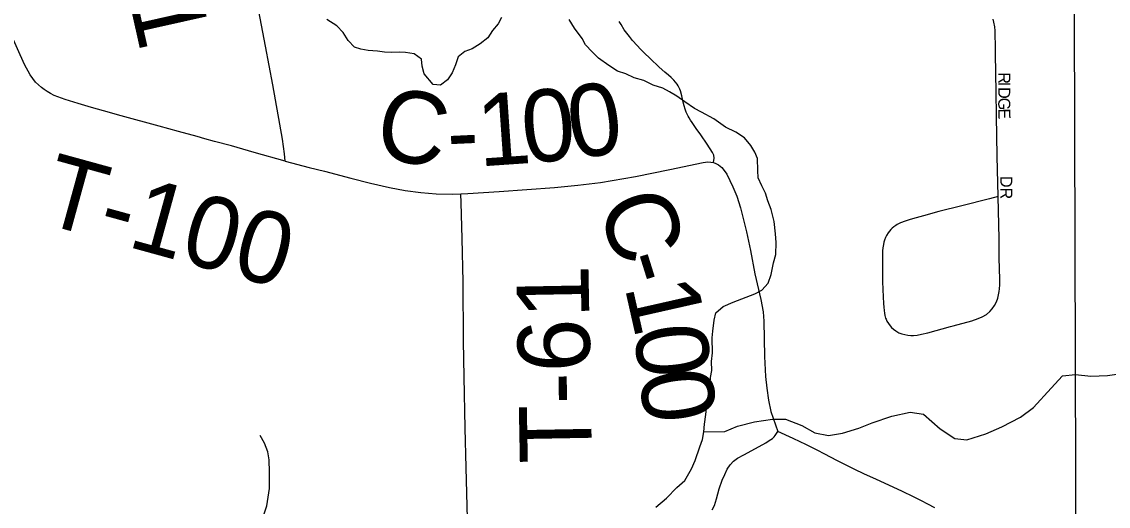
# Model space of a CAD drawing. Extents: x 1985906 to 2360102, y 891258 to 1222054.
# Drawn here: x 2194313 to 2198831, y 1074468 to 1076484 of the extents above; entities that cross this region are included whole.
import ezdxf

# ---------------------------------------------------------------- set-up
doc = ezdxf.new("R2010")
doc.units = 0
for name, color, linetype in [('GM_X_County_Road', 7, 'Continuous'), ('GM_X_County_Road_Text', 7, 'Continuous'), ('GM_X_Minor_River', 7, 'Continuous'), ('GM_X_Section', 7, 'Continuous'), ('GM_X_Township_Road', 7, 'Continuous'), ('GM_X_Township_Road_Text', 7, 'Continuous'), ('GM_X_Township_Subdivision', 7, 'Continuous'), ('GM_X_Township_Subdivision_Text', 7, 'Continuous')]:
    doc.layers.add(name, color=color, linetype=linetype)

msp = doc.modelspace()

# ---------------------------------------------------------------- linework, layer by layer
at = {"layer": 'GM_X_County_Road'}
for points in [[(2195408.4, 1075903.6), (2195406, 1075934.2), (2195397.2, 1075994.7), (2195357.3, 1076220.7), (2195326.9, 1076382), (2195280.3, 1076623.8)], [(2195408.4, 1075903.6), (2195508.5, 1075877.8), (2195572.2, 1075861.9), (2195681.8, 1075833.5), (2195762.7, 1075812.5), (2195842.5, 1075794), (2195906.8, 1075781.9), (2195971.6, 1075772.9), (2196036.7, 1075767.6), (2196102, 1075766.5), (2196138.5, 1075767.5)], [(2196138.5, 1075767.5), (2196167.4, 1075768.4), (2196298.4, 1075776.9), (2196527.5, 1075793.6), (2196624.8, 1075803.4), (2196719.9, 1075815.3), (2196864.3, 1075839.4), (2197007.1, 1075869.2), (2197146, 1075897.7), (2197166, 1075900.4), (2197177.6, 1075899.8), (2197189.6, 1075897.5)], [(2197189.6, 1075897.5), (2197198.2, 1075894), (2197210.6, 1075887.7), (2197223.6, 1075876.8), (2197233.7, 1075865.1), (2197244.2, 1075850.2), (2197257.7, 1075823.1), (2197270.2, 1075797), (2197285.7, 1075757.4), (2197301.1, 1075709.9), (2197314.3, 1075659), (2197326.9, 1075609.5), (2197343.1, 1075531.7), (2197361.5, 1075434.4), (2197386.6, 1075328.1), (2197396.2, 1075276.5), (2197399.1, 1075237.3), (2197401.1, 1075090.4), (2197405.9, 1075008.2), (2197410.9, 1074959.1), (2197418.2, 1074909.5), (2197427, 1074862.2), (2197456, 1074779.2)], [(2197184.1, 1074453), (2197192.9, 1074471.2), (2197201.7, 1074498.2), (2197213, 1074540.8), (2197225.6, 1074576.6), (2197235.6, 1074599.8), (2197246.3, 1074622.4), (2197258.2, 1074640), (2197272.4, 1074655.3), (2197289.6, 1074668.2), (2197314.7, 1074681.4), (2197378.8, 1074717.1), (2197406.5, 1074731.7), (2197420.6, 1074741), (2197434.5, 1074750.5), (2197440.8, 1074756.4), (2197445.5, 1074762), (2197456, 1074779.2)]]:
    msp.add_lwpolyline(points, dxfattribs=at)
at = {"layer": 'GM_X_Minor_River'}
for points in [[(2196307.5, 1076501.5), (2196293.9, 1076475.1), (2196270.3, 1076446.5), (2196250.8, 1076416), (2196219.2, 1076391.3), (2196185.4, 1076370.6), (2196155.4, 1076359.9), (2196127.7, 1076337.3), (2196116.3, 1076304.9), (2196102.9, 1076270.6), (2196083.4, 1076242), (2196053.7, 1076219.4), (2196023.4, 1076222.8), (2195986.4, 1076266.3), (2195977.8, 1076298.3), (2195975.2, 1076328.4), (2195944.6, 1076349.9), (2195908.3, 1076355.2), (2195882.2, 1076356.7), (2195850, 1076356.1), (2195821.9, 1076357.6), (2195791.7, 1076361), (2195753.4, 1076364.3), (2195723.2, 1076369.8), (2195696.9, 1076377.3), (2195670.2, 1076404.9), (2195649.5, 1076438.7), (2195622.8, 1076466.3), (2195582.1, 1076493.6)], [(2197069.9, 1076150.4), (2197037.3, 1076173.9), (2197006.8, 1076191.4), (2196978.4, 1076206.9), (2196938, 1076220.2), (2196899.4, 1076239.6), (2196859, 1076250.9), (2196824.5, 1076266.3), (2196790.1, 1076277.7), (2196753.5, 1076301.1), (2196710.7, 1076332.4), (2196684.1, 1076358), (2196657.4, 1076387.6), (2196642.8, 1076413.5), (2196611.8, 1076457.1), (2196589, 1076492.8)], [(2196949.8, 1074464.4), (2196993.3, 1074501.4), (2197036.7, 1074546.4), (2197070.3, 1074575.2), (2197097.5, 1074623.9), (2197112.9, 1074658.4), (2197131.9, 1074715), (2197143.4, 1074745.4), (2197148.8, 1074777.6), (2197152.2, 1074809.8), (2197157.4, 1074850.1), (2197162.5, 1074900.4), (2197168, 1074926.7), (2197173.3, 1074962.9), (2197176.6, 1075003.2), (2197182, 1075033.4), (2197181.3, 1075069.6), (2197184.6, 1075105.8), (2197183.4, 1075168.1), (2197186.9, 1075196.3), (2197192, 1075242.6), (2197199.5, 1075272.8), (2197229.1, 1075299.5), (2197271, 1075316.4), (2197324.8, 1075337.6), (2197360.7, 1075352.3), (2197390.6, 1075366.9), (2197416.2, 1075395.6), (2197429.5, 1075432), (2197438.6, 1075480.4), (2197448, 1075514.7), (2197449.1, 1075564.9), (2197446.3, 1075601.1), (2197441.3, 1075653.2), (2197428.3, 1075703.2), (2197415.5, 1075739.1), (2197404.9, 1075771.1), (2197390.2, 1075800.9), (2197375.5, 1075834.8), (2197372.9, 1075864.9), (2197371.9, 1075915.1), (2197361.4, 1075941), (2197344.8, 1075968.8), (2197318, 1076000.5), (2197281.4, 1076023.9), (2197238.8, 1076045.2), (2197189.9, 1076080.4), (2197139.1, 1076107.6), (2197110.7, 1076123.1), (2197069.9, 1076150.4)], [(2197148.8, 1074777.6), (2197236.4, 1074778.8), (2197288.3, 1074801.3), (2197360.2, 1074819.9), (2197434.3, 1074830.5), (2197488.3, 1074830.9), (2197556.6, 1074803.4), (2197610.9, 1074773.7), (2197667.1, 1074762.1), (2197725.1, 1074772.6), (2197793, 1074793.2), (2197848.9, 1074815.7), (2197930.8, 1074842.4), (2198006.8, 1074859), (2198062.9, 1074851.4), (2198131.5, 1074789.8), (2198191.9, 1074750.1), (2198242, 1074744.5), (2198321.9, 1074769.2), (2198387.8, 1074797.8), (2198465.6, 1074838.5), (2198519.3, 1074879), (2198592.8, 1074959.8), (2198640.5, 1075010.3), (2198694.5, 1075016.7), (2198758.7, 1075009.2), (2198826.7, 1075011.7), (2198894.8, 1075022.3)], [(2195311, 1074406.9), (2195331.9, 1074469.6), (2195342.5, 1074542.1), (2195343.2, 1074610.4), (2195342.2, 1074660.6), (2195335.6, 1074694.7), (2195322.8, 1074730.6), (2195304.1, 1074762.4)]]:
    msp.add_lwpolyline(points, dxfattribs=at)
at = {"layer": 'GM_X_Section'}
msp.add_lwpolyline([(2193397.1, 1079349.8), (2198680.6, 1079391.5), (2198696.1, 1074117.8), (2193496.4, 1074100.9)], close=True, dxfattribs=at)
at = {"layer": 'GM_X_Township_Road'}
for points in [[(2197189.6, 1075897.5), (2197191.3, 1075915.7), (2197190.1, 1075928.3), (2197185, 1075940), (2197162.2, 1075974.7), (2197136.6, 1076012.5), (2197117.3, 1076039.5), (2197100, 1076064.2), (2197093.3, 1076074.8), (2197088.4, 1076083.2), (2197084, 1076090.6), (2197079.3, 1076099.8), (2197075.9, 1076107.9), (2197071.1, 1076120.5), (2197067.4, 1076133.5), (2197062.3, 1076154.1), (2197057.1, 1076175.4), (2197051.5, 1076195.6), (2197049.1, 1076202.7), (2197046.5, 1076209.3), (2197042.8, 1076216.4), (2197037.8, 1076224), (2197031.1, 1076232.7), (2197024.1, 1076240.3), (2197013.5, 1076251), (2197001.5, 1076261.6), (2196987.2, 1076274.3), (2196963.9, 1076295.3), (2196925.3, 1076330.2), (2196901.3, 1076353.6), (2196885, 1076369.2), (2196871.1, 1076384.2), (2196852.8, 1076405.9), (2196839.4, 1076422.2), (2196818.1, 1076450.5), (2196804.9, 1076472.3), (2196797.6, 1076485.1)], [(2195408.4, 1075903.6), (2195279.8, 1075939.8), (2195184.5, 1075966.8), (2195113.9, 1075986), (2195074.2, 1075996.9), (2195042.4, 1076005.6), (2194964.2, 1076027), (2194884.4, 1076049), (2194726.5, 1076091.6), (2194652.3, 1076112.9), (2194602.3, 1076126.9), (2194547.1, 1076143.2), (2194493.6, 1076159.5), (2194463, 1076171.4), (2194448.4, 1076177.3), (2194432.8, 1076185.2), (2194419.3, 1076192.9), (2194406, 1076201.3), (2194394.6, 1076209.9), (2194382.4, 1076220.7), (2194370.3, 1076232.9), (2194358.5, 1076247.1), (2194347.4, 1076263.2), (2194323.8, 1076306.1), (2194260.9, 1076447.9)], [(2196165.9, 1074415), (2196160.5, 1074628.7), (2196157.1, 1074793.1), (2196152.8, 1075006.8), (2196150.1, 1075154.9), (2196148.1, 1075401.5), (2196144.6, 1075582.3), (2196139.7, 1075730.1), (2196138.5, 1075767.5)], [(2198110.1, 1074461.4), (2198080.6, 1074476.4), (2198053.5, 1074490.4), (2198023.6, 1074506.3), (2197972.3, 1074530.2), (2197866.9, 1074578.7), (2197814.2, 1074602.5), (2197777.1, 1074620.4), (2197735.8, 1074641.6), (2197701.7, 1074659), (2197652.2, 1074684.5), (2197619.5, 1074702), (2197573.5, 1074725.1), (2197549.7, 1074736.6), (2197520.1, 1074750.5), (2197456, 1074779.2)]]:
    msp.add_lwpolyline(points, dxfattribs=at)
at = {"layer": 'GM_X_Township_Subdivision'}
for points in [[(2198372.1, 1075756.3), (2198367.9, 1075924.6), (2198365.5, 1076092.5), (2198364, 1076191.4), (2198362.9, 1076268), (2198361.7, 1076352.9), (2198361.2, 1076391.7), (2198360.8, 1076421.6), (2198359.8, 1076446.3), (2198358.6, 1076462.8), (2198355.4, 1076481.8), (2198351.4, 1076495)], [(2198372.1, 1075756.3), (2198336.3, 1075747.1), (2198221.2, 1075718.2), (2198126.3, 1075693.6), (2198061.9, 1075676.1), (2198032, 1075667.7), (2198007.3, 1075660.8), (2197986.6, 1075654.4), (2197967.1, 1075646.9), (2197952.8, 1075639.8), (2197947, 1075636), (2197938.7, 1075630.3), (2197932.5, 1075624.8), (2197926, 1075618.8), (2197915.1, 1075605.7), (2197908.2, 1075594.7), (2197904.3, 1075586.3), (2197900.1, 1075575.4), (2197897.9, 1075566.2), (2197896, 1075557.1), (2197893.8, 1075543.4), (2197892.4, 1075530), (2197891.6, 1075514.7), (2197891.2, 1075488.7), (2197891.5, 1075449.7), (2197892.5, 1075403.1), (2197893.7, 1075370.1), (2197894.7, 1075339.1), (2197896, 1075311.7), (2197897.1, 1075296.9), (2197898.2, 1075282.4), (2197899.7, 1075271.6), (2197901.5, 1075261.5), (2197904.9, 1075250.7), (2197907.1, 1075245.7), (2197910.4, 1075238.5), (2197916.4, 1075228.7), (2197923.1, 1075219.1), (2197929, 1075212.2), (2197937.6, 1075204.2), (2197947.6, 1075197.2), (2197959.5, 1075190.1), (2197971.8, 1075185.3), (2197984.1, 1075181.9), (2197997, 1075179.7), (2198010.1, 1075178.9), (2198020.1, 1075178.9), (2198035.7, 1075180.4), (2198053.6, 1075183.4), (2198080.3, 1075189.7), (2198174.8, 1075215.7), (2198186.2, 1075218.7), (2198263.2, 1075239.8), (2198289.1, 1075248.5), (2198306.8, 1075255.4), (2198323.7, 1075265.3), (2198338.3, 1075277.8), (2198347.7, 1075289.3), (2198357.4, 1075303.2), (2198365.3, 1075318.3), (2198370.7, 1075334), (2198374.2, 1075348.2), (2198376.5, 1075361.1), (2198377.8, 1075372.4), (2198379, 1075389.2), (2198379, 1075412.5), (2198377.6, 1075500.6), (2198376.4, 1075580.8), (2198372.1, 1075756.3)]]:
    msp.add_lwpolyline(points, dxfattribs=at)

# ---------------------------------------------------------------- texts
at = {"layer": 'GM_X_County_Road_Text'}
for s, rotation, p in [('C-61', 282.6006, (2194618.1, 1077204.1)), ('C', 349.7725, (2195771.7, 1075923.3)), ('0', 4.8173, (2196402.9, 1075894.2)), ('0', 8.0133, (2196603.8, 1075911.6)), ('1', 3.9508, (2196215.1, 1075881.2)), ('-', 2.6904, (2196085.9, 1075875)), ('C', 289.4569, (2196702.4, 1075723.6)), ('-', 287.3438, (2196783.5, 1075494.1)), ('1', 282.745, (2196818.6, 1075382.6)), ('0', 276.1632, (2196857.9, 1075211.4)), ('0', 277.4517, (2196878.6, 1075020.3))]:
    msp.add_text(s, height=300, rotation=rotation, dxfattribs=at).set_placement(p)
at = {"layer": 'GM_X_Township_Road_Text'}
for s, rotation, p in [('T-100', 344.6208, (2194381.2, 1075650.1)), ('T-61', 91.0517, (2196684.1, 1074649.1))]:
    msp.add_text(s, height=300, rotation=rotation, dxfattribs=at).set_placement(p)
at = {"layer": 'GM_X_Township_Subdivision_Text'}
for s, rotation, p in [('R', 270.0486, (2198373, 1076273.2)), ('I', 270.0437, (2198373, 1076233.6)), ('D', 270.0379, (2198373, 1076211.6)), ('G', 270.0219, (2198373.1, 1076167.6)), ('E', 271.5509, (2198373.1, 1076122.1)), ('DR', 270, (2198381.7, 1075842))]:
    msp.add_text(s, height=50, rotation=rotation, dxfattribs=at).set_placement(p)

doc.saveas('drawing.dxf')
